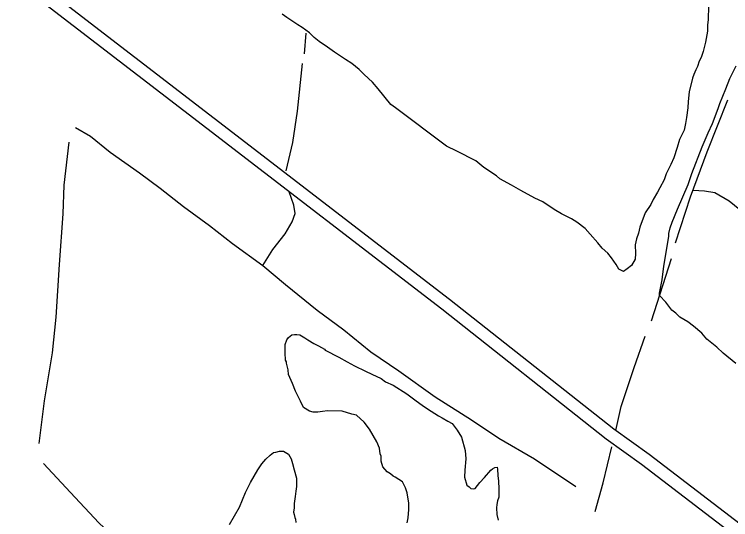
# Model space of a CAD drawing. Extents: x 3263578 to 3301413, y 764927 to 798602.
# Drawn here: x 3270632 to 3272360, y 780360 to 781578 of the extents above; entities that cross this region are included whole.
import ezdxf

# ---------------------------------------------------------------- set-up
doc = ezdxf.new("R2010")
doc.units = 0
for name, color, linetype in [('V-ROAD-CNTR', 7, 'Continuous'), ('V-SITE-VEGE', 7, 'Continuous'), ('V-TOPO-SHOR', 7, 'Continuous')]:
    doc.layers.add(name, color=color, linetype=linetype)

msp = doc.modelspace()

# ---------------------------------------------------------------- linework, layer by layer
at = {"layer": 'V-ROAD-CNTR'}
for points in [[(3270357.8, 781908.5), (3271113.9, 781327.7), (3271681.1, 780891.3), (3272077.6, 780578.9), (3272162.9, 780517.5), (3272756.3, 780063.3), (3273303.3, 779644.2), (3273718.2, 779324.1), (3274033, 779081.7), (3274353.1, 778835.7), (3274383.3, 778810.7), (3274396.1, 778792.6), (3274416.9, 778762.8)], [(3270339.5, 781884.7), (3271095.6, 781303.9), (3271662.6, 780867.6), (3272059.6, 780554.9), (3272145, 780493.5), (3272738.1, 780039.5), (3273285, 779620.5), (3273699.9, 779300.3), (3274014.8, 779057.9), (3274334.4, 778812.2), (3274361.1, 778790.1), (3274371.6, 778775.4), (3274392.3, 778745.7)]]:
    msp.add_lwpolyline(points, dxfattribs=at)
at = {"layer": 'V-SITE-VEGE'}
for points in [[(3272306.2, 781598.2), (3272305.6, 781564.8), (3272304.3, 781552.6), (3272304.1, 781537.1), (3272299.2, 781510.5), (3272293.3, 781488.4), (3272288.6, 781474), (3272284, 781465.2), (3272279.4, 781451.9), (3272275.9, 781444.2), (3272271.3, 781433.2), (3272267.8, 781424.3), (3272259.5, 781391.1), (3272256.9, 781367.8), (3272256.7, 781352.3), (3272253, 781329), (3272250.5, 781314.6), (3272248, 781299.1), (3272236.5, 781275.9), (3272230.7, 781257.1), (3272222.5, 781231.7), (3272215.6, 781216.3), (3272204.1, 781193.1), (3272199.4, 781178.7), (3272189.1, 781160), (3272183.4, 781149), (3272173.1, 781131.4), (3272167.4, 781119.3), (3272153.7, 781099.5), (3272140.9, 781065.2), (3272137.4, 781050.8), (3272132.7, 781036.5), (3272129.1, 781022.1), (3272129.9, 781001), (3272129.7, 780987.6), (3272120.6, 780972.2), (3272110.4, 780964.6), (3272101.4, 780958.1), (3272090.4, 780963.8), (3272083.9, 780975), (3272072, 780990.8), (3272063.3, 781002), (3272050.1, 781014.5), (3272039.2, 781026.9), (3272020.7, 781048.3), (3272008.7, 781061.8), (3271988.9, 781076.6), (3271975.7, 781084.6), (3271951.4, 781097.2), (3271933.8, 781107.4), (3271906.3, 781125.7), (3271887.6, 781134.9), (3271853.4, 781153.2), (3271831.4, 781165.8), (3271802.8, 781181.8), (3271795.1, 781188.6), (3271764.3, 781209.1), (3271744.6, 781224.9), (3271699.4, 781247.9), (3271674.1, 781260.5)], [(3271674.1, 781260.5), (3271551.1, 781352.5), (3271540.1, 781360.4), (3271509.6, 781398.7), (3271495.4, 781414.5), (3271475.7, 781432.6), (3271463.7, 781445), (3271446.1, 781459.7), (3271430.7, 781468.9), (3271404.3, 781487.1), (3271386.8, 781498.5), (3271367, 781512.1), (3271354.9, 781522.3), (3271344, 781533.6), (3271326.4, 781546.1), (3271315.4, 781553), (3271289, 781570), (3271278, 781578)], [(3272372.3, 780736), (3272341.6, 780760.9), (3272326.3, 780775.6), (3272302.2, 780794.9), (3272290.2, 780809.5), (3272270.4, 780826.5), (3272256.2, 780836.7), (3272237.5, 780848.1), (3272227.6, 780857.2), (3272217.7, 780865.1), (3272203.6, 780884.2), (3272188.3, 780900), (3272188.4, 780905.6), (3272194.4, 780937.7), (3272198.3, 780971), (3272203.2, 780998.7), (3272210.6, 781043), (3272210.7, 781049.7), (3272214.2, 781062.9), (3272218.9, 781077.3), (3272231.6, 781108.2), (3272257, 781167.8), (3272266.3, 781194.3), (3272290.7, 781258.4), (3272305.7, 781292.6), (3272316.1, 781314.7), (3272330, 781351.1), (3272333.5, 781363.3), (3272348.5, 781398.6), (3272357.8, 781422.9), (3272372.7, 781453.7)], [(3271579.5, 780352), (3271581.9, 780364.2), (3271583.3, 780384.2), (3271583.6, 780399.7), (3271579.5, 780424.2), (3271575.3, 780436.5), (3271567.7, 780451.1), (3271550.1, 780462.5), (3271545.7, 780464.8), (3271539.1, 780470.4), (3271531.4, 780475), (3271520.5, 780487.4), (3271516.3, 780500.8), (3271516.5, 780513), (3271514.4, 780518.6), (3271512.4, 780532), (3271505.9, 780547.6), (3271488.6, 780577.9), (3271475.6, 780594.8), (3271457, 780611.8), (3271445.9, 780614.2), (3271422.7, 780621.2), (3271387.1, 780621.8), (3271374.9, 780620.8), (3271363.7, 780618.8), (3271352.6, 780619), (3271343.8, 780621.3), (3271329.5, 780630.5), (3271321.9, 780645), (3271310.1, 780669.7), (3271302.6, 780687.6), (3271293, 780709.9), (3271292, 780721.1), (3271287.9, 780736.7), (3271287.9, 780740), (3271285.8, 780744.5), (3271285.8, 780749), (3271284.8, 780756.7), (3271285.2, 780782.3), (3271288.8, 780793.4), (3271293.3, 780798.8), (3271301.2, 780805.4), (3271307.9, 780806.4), (3271313.4, 780806.3), (3271320.1, 780805.1), (3271332.2, 780798.2), (3271339.9, 780793.6), (3271354.2, 780784.5), (3271365.2, 780778.8), (3271379.5, 780770.8), (3271381.7, 780768.5), (3271414.8, 780751.3), (3271434.6, 780739.9), (3271452.2, 780730.7), (3271478.7, 780718.1), (3271494.1, 780710.1), (3271516.2, 780699.7), (3271527.1, 780691.7), (3271545.9, 780683.7), (3271578.9, 780663.1), (3271597.6, 780648.4), (3271618.4, 780633.6), (3271637.1, 780621.1), (3271654.7, 780609.7), (3271663.5, 780605.1), (3271677.8, 780597.1), (3271687.8, 780591.4), (3271699.7, 780575.6), (3271710.6, 780558.8), (3271718.9, 780526.4), (3271720.8, 780506.4), (3271718.2, 780478.7), (3271717.9, 780462), (3271723.2, 780443)], [(3271150.5, 780347.8), (3271163, 780368.7), (3271174.5, 780389.6), (3271189.5, 780424.9), (3271201, 780449.2), (3271219.3, 780480), (3271228.4, 780494.3), (3271238.6, 780505.3), (3271248.7, 780515.1), (3271256.6, 780521.6), (3271262.2, 780522.7), (3271271.1, 780524.7), (3271281.1, 780524.6), (3271293.2, 780517.7), (3271299.7, 780506.5), (3271302.9, 780495.3), (3271307.1, 780479.7), (3271312.3, 780459.6), (3271312, 780439.6), (3271310.7, 780428.5), (3271309.4, 780415.2), (3271306.9, 780398.6), (3271306.7, 780388.6), (3271305.4, 780377.5), (3271306.4, 780371.9), (3271308.6, 780365.2), (3271309.6, 780360.8), (3271310.6, 780353)], [(3271723.2, 780443), (3271728.6, 780438.5), (3271733, 780435.1), (3271738.6, 780433.9), (3271743, 780434.9), (3271754.4, 780449.2), (3271765.7, 780461.2), (3271781.5, 780478.8), (3271784.9, 780482), (3271790.5, 780485.3), (3271796.1, 780486.3), (3271797.1, 780481.8), (3271798, 780466.3), (3271800, 780452.9), (3271800.8, 780434), (3271800.5, 780414), (3271797, 780405.2), (3271795.7, 780396.3), (3271794.5, 780388.6), (3271795.3, 780371.9), (3271798.5, 780358.5)]]:
    msp.add_lwpolyline(points, dxfattribs=at)
at = {"layer": 'V-TOPO-SHOR'}
for p, q in [((3271331.5, 781482.4), (3271335.8, 781532.6)), ((3272169.1, 780839.3), (3272216.8, 780989.6))]:
    msp.add_line(p, q, dxfattribs=at)
for points in [[(3271287.6, 781200.6), (3271303.5, 781269.1), (3271314.6, 781344.9), (3271326.9, 781459.1)], [(3272226.6, 781027.2), (3272263.3, 781138.3), (3272303.4, 781246.7), (3272352.7, 781372.2)], [(3270779, 781304.8), (3270815.4, 781284.2), (3270862.6, 781245.7), (3270933.6, 781195.7), (3270983.5, 781158.6), (3271039.9, 781115.1), (3271102.4, 781069), (3271158.2, 781025.6), (3271231.5, 780972.8), (3271285.9, 780926.3), (3271362.4, 780864.4), (3271426.4, 780817.4), (3271492, 780764.4), (3271559.2, 780718.6), (3271646.7, 780656.1), (3271734.3, 780600.1), (3271800.1, 780556.5), (3271886.8, 780506.1), (3271986.5, 780439.4)], [(3270691.1, 780543.2), (3270704.2, 780646.5), (3270723.3, 780762), (3270732.1, 780848), (3270740.6, 780974.7), (3270749.3, 781097.4), (3270752.1, 781166.2), (3270763.7, 781269.5)], [(3271231.5, 780972.8), (3271255, 781011.4), (3271285, 781049.2), (3271301.6, 781077.8), (3271309.5, 781098), (3271305.6, 781118.2), (3271294.3, 781150.4)], [(3272269.5, 781153.7), (3272296.9, 781152.4), (3272321.5, 781148.4), (3272355.8, 781128.2), (3272407.4, 781086.2)], [(3272083.1, 780574.5), (3272095.5, 780632.9), (3272127.1, 780726.2), (3272153.5, 780802.3)], [(3272033.3, 780379.3), (3272052, 780448.7), (3272072.9, 780535)], [(3271825.6, 779460.7), (3271796.8, 779460.2), (3271768.2, 779488), (3271706.2, 779554), (3271645.8, 779610.8), (3271588.8, 779661.8), (3271499.8, 779739.8), (3271444.2, 779792.8), (3271357.9, 779867.6), (3271290, 779932.8), (3271219.5, 779994.7), (3271152.8, 780054.3), (3271109.4, 780095.3), (3271034.8, 780169.9), (3270979, 780220.6), (3270914.9, 780277.1), (3270835.8, 780352.2), (3270766.8, 780425.5), (3270702.2, 780494.9)]]:
    msp.add_lwpolyline(points, dxfattribs=at)

doc.saveas('drawing.dxf')
